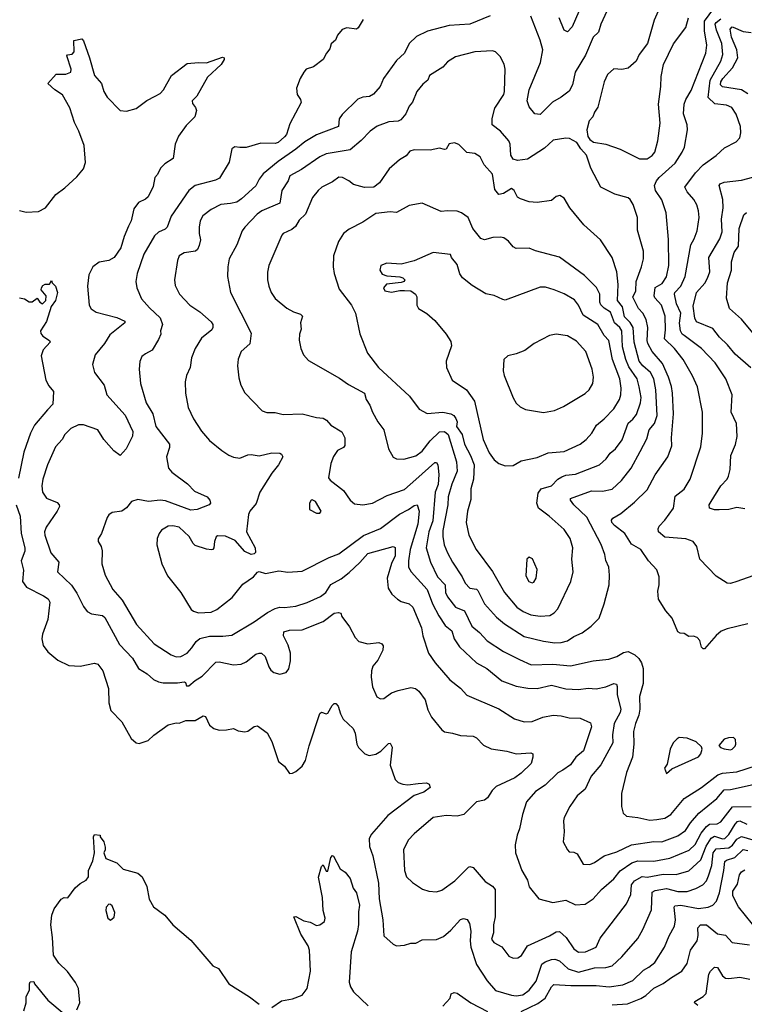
# Model space of a CAD drawing. Extents: x 1550320 to 1685906, y 509093 to 640511.
# Tile 349 of 532: x 1624107 to 1628642, y 579606 to 585774. Entities that reach past the tile are written whole.
import ezdxf

# ---------------------------------------------------------------- set-up
doc = ezdxf.new("R2010")
doc.units = 0

msp = doc.modelspace()

# ---------------------------------------------------------------- linework, layer by layer
at = {"layer": '0CON20XD'}
for points in [[(1627626.9, 585873.1), (1627565, 585730), (1627535, 585697.5), (1627515, 585707.5), (1627482.9, 585785)], [(1628137.1, 585905), (1628078, 585772), (1628036.7, 585625), (1627983.3, 585555), (1627965.8, 585514.2), (1627915, 585471.2), (1627875, 585461.2), (1627825, 585466.2), (1627785, 585430), (1627764, 585385), (1627724.3, 585225.7), (1627703.8, 585195), (1627693.3, 585165), (1627670.5, 585139.5), (1627656.2, 585085), (1627662.3, 585042.3), (1627674.1, 585024.1), (1627697.3, 585007.3), (1627775, 584993.3), (1627865, 584963.6), (1627985, 584902.2)], [(1627051.2, 585798.8), (1626925, 585746.6), (1626795, 585738.5), (1626658.5, 585701.5), (1626590.5, 585669.5), (1626545, 585625.7), (1626516, 585565), (1626465, 585519.4), (1626384.5, 585405), (1626361.9, 585355), (1626321.7, 585308.3), (1626296.3, 585293.7), (1626255, 585288.1), (1626223.7, 585276.3), (1626125, 585179.5), (1626106.7, 585153.3), (1626101.9, 585105), (1625965, 585052.5), (1625890.3, 585009.7), (1625835, 584963.5), (1625724.1, 584885.9), (1625631.5, 584808.5), (1625604.5, 584775), (1625585, 584732.9), (1625495, 584651.1), (1625465, 584630.6), (1625425, 584622.1), (1625365, 584616.2), (1625304.2, 584585.8), (1625253.1, 584545), (1625237.1, 584515), (1625230.6, 584475), (1625230, 584435), (1625238.1, 584395), (1625230.7, 584359.3), (1625219.2, 584335), (1625206.2, 584325), (1625135, 584314.5), (1625104.4, 584295), (1625093.7, 584266.3), (1625075.6, 584145), (1625079.7, 584109.7), (1625107.5, 584055), (1625172.5, 583985), (1625234.6, 583944.6), (1625305, 583881.1), (1625315.5, 583865), (1625316.2, 583845), (1625308.9, 583831.1), (1625245, 583779.5), (1625204.5, 583715), (1625182.2, 583655), (1625174.5, 583595.5), (1625151.4, 583545), (1625143.1, 583505), (1625144.3, 583435), (1625160.6, 583345), (1625193.6, 583273.6), (1625245, 583196.2), (1625295, 583137.5), (1625371.2, 583075), (1625415, 583046), (1625444.3, 583034.3), (1625485, 583028), (1625535, 583049.2), (1625555, 583051.4), (1625605, 583042.2), (1625685, 583061.4), (1625735, 583059.2), (1625745, 583053.3), (1625753.8, 583035), (1625726.7, 582985), (1625685, 582934), (1625609.4, 582815), (1625587.2, 582742.8), (1625546, 582695), (1625539.2, 582675), (1625526.2, 582565), (1625580, 582465), (1625583, 582437), (1625575, 582427.5), (1625555, 582423.3), (1625515, 582443.8), (1625455, 582512.5), (1625395, 582538.1), (1625345, 582541.4), (1625336, 582535), (1625325.5, 582505), (1625321.4, 582465), (1625315.5, 582454.5), (1625306.9, 582453.1), (1625275, 582457.8), (1625205, 582481.4), (1625192.4, 582492.4), (1625166.5, 582536.5), (1625103.8, 582595), (1625065, 582603.3), (1625035, 582601.4), (1624995, 582575.8), (1624980, 582555), (1624966.9, 582525), (1624965.6, 582485), (1624996.9, 582365), (1625030.9, 582290.9), (1625115.6, 582185), (1625179.7, 582079.7), (1625195, 582068), (1625225, 582059.2), (1625305, 582063.3), (1625339.8, 582080.2), (1625435.8, 582155), (1625502.4, 582237.6), (1625570, 582285), (1625595, 582313.3), (1625605, 582316.7), (1625645, 582304), (1625727.7, 582322.3), (1625785, 582314), (1625875, 582320), (1626043.8, 582406.2), (1626105, 582427.3), (1626257.8, 582542.2), (1626365, 582585.9), (1626484.2, 582675.8), (1626540.9, 582705), (1626575, 582731.5), (1626595, 582735.8), (1626606.3, 582695), (1626598.8, 582615), (1626550.4, 582455), (1626539.4, 582385), (1626539.5, 582345), (1626555.8, 582315.8), (1626656.1, 582205), (1626691.1, 582115), (1626729, 582039), (1626769.4, 581979.4), (1626811.1, 581945), (1626825.4, 581895), (1626858.8, 581845), (1626966.4, 581746.4), (1627030.8, 581710.8), (1627125, 581632.1), (1627215, 581600), (1627286.7, 581586.7), (1627344.7, 581585.3), (1627435, 581606.2), (1627525, 581582.9), (1627605, 581578.5), (1627665, 581586.2), (1627715, 581582.7), (1627775, 581595.5), (1627825, 581615.5), (1627841.3, 581611.3), (1627846.9, 581596.9), (1627846.9, 581545), (1627869.3, 581455), (1627864.6, 581435), (1627828.3, 581365), (1627817.2, 581295), (1627820, 581245), (1627743.8, 581106.2), (1627683.5, 581035), (1627646.1, 580953.9), (1627596.8, 580913.2), (1627549.2, 580845), (1627515, 580777.5), (1627510.8, 580755), (1627514.1, 580685.9), (1627509.2, 580625), (1627535, 580573.3), (1627545, 580562), (1627575, 580560), (1627595, 580548.8), (1627633.8, 580485), (1627675, 580482.9)], [(1627781.9, 585828.1), (1627743, 585747), (1627729.5, 585695), (1627695, 585664), (1627649, 585551), (1627584, 585445), (1627567.2, 585365), (1627545, 585327.1), (1627495, 585288.2), (1627441.7, 585258.3), (1627365, 585180.6), (1627331.2, 585185), (1627295, 585228.8), (1627283.6, 585265), (1627296.2, 585335), (1627366.6, 585505), (1627380.4, 585585), (1627365, 585646.2), (1627305.3, 585795.3)], [(1628695, 582289.5), (1628595, 582255.8), (1628555, 582242.9), (1628535, 582244.3), (1628465, 582287.5), (1628364, 582395), (1628345.8, 582475), (1628322, 582505), (1628275, 582523.1), (1628145, 582533.3), (1628104, 582565), (1628102, 582585), (1628109.5, 582600.5), (1628145, 582638.8), (1628198.1, 582715), (1628210.2, 582789.8), (1628265, 582834.2), (1628302.2, 582895), (1628370.6, 583099.4), (1628380, 583185), (1628381.2, 583315), (1628350, 583475), (1628317.7, 583542.3), (1628260, 583645), (1628205.3, 583715), (1628141.8, 583775), (1628148.6, 583831.4), (1628146, 583916), (1628123.2, 583985), (1628082, 584032), (1628077.6, 584045), (1628084, 584096), (1628128.1, 584121.9), (1628155.9, 584164.1), (1628170.3, 584235), (1628166.7, 584396.7), (1628151.9, 584565), (1628126.4, 584645), (1628087.1, 584705), (1628078.9, 584735), (1628092.1, 584765), (1628109.3, 584785), (1628210, 584875), (1628253.6, 584945), (1628268.2, 584975), (1628287.1, 585085), (1628283.5, 585115), (1628260.8, 585185), (1628266.2, 585245), (1628275.9, 585274.1), (1628309.4, 585330.6), (1628400.7, 585565), (1628407.2, 585615), (1628393.5, 585705), (1628392.7, 585765), (1628452, 585845)], [(1626255.7, 585775), (1626225, 585724), (1626215, 585714), (1626155, 585722.5), (1626125, 585712.5), (1626095, 585677.5), (1626083.3, 585645), (1626056.4, 585623.6), (1626048.3, 585591.7), (1626026.7, 585565), (1626005.7, 585524.3), (1625945, 585478), (1625900, 585465), (1625884.3, 585445.7), (1625862, 585405), (1625840, 585345), (1625843.8, 585305), (1625864.2, 585275), (1625868, 585255), (1625797.8, 585122.2), (1625775.9, 585055), (1625765, 585039.6), (1625725, 585005.3), (1625705, 584998.1), (1625615, 585000), (1625525, 584972.9), (1625484.3, 584974.3), (1625452.3, 584977.7), (1625434, 584966), (1625417.6, 584882.4), (1625357.9, 584782.1), (1625331.8, 584768.2), (1625205, 584734.5), (1625166.1, 584703.9), (1625055, 584544.2), (1625030.6, 584475), (1625017.3, 584462.7), (1624975, 584443.5), (1624950, 584420), (1624883.6, 584305), (1624842.5, 584185), (1624834.5, 584135), (1624840, 584095), (1624870, 584025), (1624918.1, 583968.1), (1624986.6, 583906.6), (1625000.5, 583865), (1624988.6, 583825), (1624990, 583805), (1624975, 583771.2), (1624935.5, 583704.5), (1624895, 583680.8), (1624872, 583665), (1624857.9, 583632.1), (1624854.5, 583585.5), (1624862.2, 583495), (1624899.2, 583375), (1624939.6, 583305), (1624959.1, 583225), (1625044.4, 583115), (1625044.5, 583095), (1625025.6, 583035), (1625037.5, 582965), (1625058.7, 582938.7), (1625157.4, 582867.4), (1625200.8, 582820.8), (1625280, 582785), (1625296.7, 582765), (1625300, 582745), (1625293.3, 582735), (1625217.5, 582705), (1625177.3, 582702.7), (1625019.8, 582759.8), (1624985, 582763.6), (1624913.6, 582756.4), (1624845, 582768.2), (1624806, 582755), (1624774.4, 582715.6), (1624745, 582696), (1624685, 582686.7), (1624665, 582672.5), (1624653.3, 582655), (1624618, 582555), (1624597.1, 582522.9), (1624597.1, 582505), (1624616, 582475), (1624623.6, 582446.4), (1624621.4, 582365), (1624641.1, 582295), (1624690, 582205), (1624748.3, 582138.3), (1624838.5, 581985), (1624948.1, 581865), (1625055.4, 581795.4), (1625085, 581783.6), (1625115, 581784.6), (1625155, 581805.6), (1625185, 581838.6), (1625210.4, 581879.6), (1625235, 581898.5), (1625295, 581912.8), (1625378.6, 581911.4), (1625435, 581919.1), (1625575, 582002.2), (1625658.6, 582061.4), (1625705, 582086.6), (1625735, 582094.6), (1625765, 582092.4), (1625835, 582100.9), (1625905, 582123.2), (1625990.1, 582159.9), (1626022.2, 582185), (1626055, 582235.5), (1626118, 582272), (1626168.2, 582311.8), (1626235, 582373.8), (1626285, 582430.9), (1626444.1, 582474.1), (1626456.9, 582466.9), (1626457.4, 582415), (1626432.8, 582367.2), (1626406.9, 582275), (1626412.3, 582212.3), (1626435, 582175.7), (1626471.9, 582145), (1626495, 582130), (1626545, 582115.5), (1626568.1, 582095), (1626622.3, 581965), (1626630, 581915), (1626664.4, 581805), (1626706.3, 581746.3), (1626799.2, 581639.2), (1626865, 581585.7), (1626905, 581541.9), (1627105, 581456.5), (1627203.7, 581393.7), (1627265, 581375.7), (1627315, 581376.9), (1627380, 581405), (1627445, 581418.5), (1627495, 581413.3), (1627545, 581400), (1627615, 581397.8), (1627679.8, 581369.8), (1627685.5, 581345), (1627635.7, 581195), (1627587.1, 581155), (1627554, 581106), (1627506, 581074), (1627475, 581056.7), (1627395, 580980), (1627335, 580939.4), (1627277.8, 580875), (1627253.5, 580795), (1627235.6, 580705), (1627220, 580665), (1627208.6, 580605), (1627209.2, 580555), (1627249.2, 580445), (1627284.3, 580385), (1627295, 580343.3), (1627355, 580268), (1627443.2, 580243.2), (1627525, 580257.8), (1627585, 580228.6)], [(1627985, 584902.2), (1628035, 584903.3), (1628065, 584922.9), (1628081.9, 584945), (1628100, 585015), (1628116.2, 585125), (1628104.6, 585245), (1628120, 585355), (1628121.7, 585418.3), (1628135.8, 585494.2), (1628197.9, 585622.1), (1628275.5, 585725), (1628292.5, 585785)], [(1628645, 582710), (1628595, 582719.3), (1628545, 582706.8), (1628485, 582703.8), (1628454.5, 582704.5), (1628423.8, 582715), (1628422.9, 582735), (1628433.8, 582756.2), (1628495, 582854.2), (1628534.4, 582895), (1628542.9, 582915), (1628553.1, 582956.9), (1628557.9, 583045), (1628586.7, 583113.3), (1628597.4, 583162.6), (1628592.7, 583245), (1628560, 583315), (1628565.5, 583425), (1628526.4, 583525), (1628459.1, 583625), (1628375, 583714.6), (1628265.2, 583795.2), (1628252.5, 583805), (1628242.7, 583825), (1628237.1, 583872.9), (1628244.1, 583935), (1628217.5, 583995), (1628204.1, 584055), (1628206.8, 584065), (1628245.3, 584105), (1628271.2, 584165), (1628306.5, 584363.5), (1628328.9, 584401.1), (1628347.9, 584452.1), (1628359.2, 584535), (1628356.3, 584576.3), (1628344.4, 584615), (1628326.9, 584646.9), (1628283.3, 584695), (1628270, 584725), (1628337.5, 584815), (1628385.3, 584864.7), (1628465, 584922.5), (1628518.3, 584971.7), (1628591.1, 585008.9), (1628614.2, 585035), (1628620.6, 585065), (1628617.3, 585105), (1628591.5, 585181.5), (1628563.1, 585225), (1628531.1, 585238.9), (1628457.3, 585247.3), (1628416.1, 585286.1), (1628427.5, 585395), (1628494.2, 585515), (1628507, 585555), (1628502, 585625), (1628467.6, 585707.6), (1628460.6, 585745), (1628465, 585755.8), (1628495, 585780.3)], [(1628665, 585309.4), (1628624.7, 585334.7), (1628505, 585353.4), (1628492.4, 585365), (1628495.2, 585385), (1628506.7, 585405), (1628567.2, 585472.8), (1628600.8, 585535), (1628595.7, 585585), (1628562.3, 585665), (1628553.3, 585715), (1628565, 585729.1), (1628572, 585728), (1628635, 585700.2), (1628685, 585693.7)], [(1624105, 584578), (1624147.7, 584567.7), (1624225, 584572), (1624268.8, 584595), (1624332, 584678), (1624389.4, 584720.6), (1624465, 584790.6), (1624505, 584840), (1624519.1, 584879.1), (1624510.4, 584985), (1624477.2, 585075), (1624449.9, 585129.9), (1624420.9, 585220.9), (1624373.7, 585303.7), (1624326, 585335), (1624282.5, 585375), (1624335, 585432), (1624395, 585432.9), (1624426.7, 585445), (1624428.8, 585465), (1624402.3, 585547.7), (1624406.4, 585553.6), (1624435, 585557.5), (1624447.8, 585572.2), (1624446.2, 585643.8), (1624495, 585653.3), (1624505, 585641.2), (1624544, 585535), (1624574, 585425), (1624618.8, 585375), (1624632.5, 585325), (1624655, 585288), (1624735, 585206.2), (1624775, 585201.2), (1624835, 585216.7), (1624902.7, 585267.3), (1624955, 585294), (1624985, 585312), (1625006, 585335), (1625056.7, 585425), (1625155, 585500), (1625225, 585506.7), (1625275, 585503.3), (1625375, 585540), (1625386.1, 585536.1), (1625386.7, 585525), (1625367.7, 585492.3), (1625282, 585415), (1625216.2, 585295), (1625186.7, 585265), (1625188.3, 585248.3), (1625206.7, 585225), (1625212.5, 585205), (1625203.3, 585165), (1625148.8, 585111.2), (1625100, 585045), (1625079.2, 584995), (1625066.2, 584905), (1625015, 584871.2), (1624988.8, 584845), (1624970, 584805), (1624952.5, 584785), (1624941.4, 584728.6), (1624910.8, 584665), (1624895, 584650), (1624850.6, 584629.4), (1624821.3, 584588.7), (1624804.3, 584515), (1624788.3, 584481.7), (1624760.6, 584415), (1624740.4, 584345), (1624698.5, 584285), (1624665, 584264.6), (1624605, 584254.2), (1624564.2, 584225), (1624539.2, 584175), (1624530.8, 584105), (1624540.8, 583985), (1624553.4, 583963.4), (1624585, 583942.9), (1624715, 583909.4), (1624765.6, 583885), (1624765, 583874.2), (1624670, 583800), (1624636.7, 583745), (1624579.4, 583675), (1624563.1, 583615), (1624575.6, 583565), (1624634.4, 583485), (1624651.1, 583425), (1624766.6, 583296.6), (1624814.5, 583195), (1624812.2, 583165), (1624773.3, 583085), (1624735, 583043.8), (1624695, 583072.5), (1624632.3, 583145), (1624595, 583204.3), (1624505.6, 583235.6), (1624474.3, 583235.7), (1624427, 583213), (1624389.2, 583175), (1624372.9, 583145), (1624331.7, 583098.3), (1624280, 582985), (1624250.5, 582895), (1624245.5, 582855), (1624248.9, 582815), (1624275, 582777.1), (1624340.2, 582750.2), (1624354.3, 582735), (1624355.6, 582725), (1624341.5, 582695), (1624271.8, 582595), (1624262.2, 582565), (1624263.3, 582545), (1624302.2, 582435), (1624351.1, 582375), (1624344, 582315), (1624431.1, 582231.1), (1624465, 582182.5), (1624505, 582098.8), (1624527.9, 582067.9), (1624555, 582052), (1624625, 582041.9), (1624639.8, 582029.8), (1624731.1, 581861.1), (1624813.6, 581773.6), (1624849.3, 581709.3), (1624905, 581677.5), (1624945, 581641.8), (1624975, 581626.5), (1625005, 581620), (1625095, 581619.4), (1625135, 581626.9), (1625145, 581621.2), (1625151.4, 581601.4), (1625165, 581601.2), (1625205, 581635.5), (1625248.9, 581661.1), (1625335, 581750.6), (1625355, 581752.2), (1625445, 581733.8), (1625492.5, 581737.5), (1625525, 581751.1), (1625585, 581800), (1625605, 581806.9), (1625620, 581805), (1625642, 581785), (1625665, 581720), (1625679.3, 581699.3)], [(1628665, 581990.5), (1628535, 581958.6), (1628496.8, 581943.2), (1628465, 581917.5), (1628393.3, 581833.3), (1628385, 581832.5), (1628375, 581842.5), (1628363.8, 581885), (1628346.7, 581905), (1628325, 581912), (1628295, 581910), (1628265, 581930), (1628240.7, 581930.7), (1628225, 581940), (1628190, 582025), (1628150.3, 582070.3), (1628105.8, 582145), (1628101.4, 582195), (1628110, 582235), (1628108.9, 582285), (1628095, 582328.8), (1628042.5, 582385), (1627995, 582455.8), (1627935, 582488.6), (1627894.7, 582554.7), (1627829.6, 582605), (1627813.8, 582625), (1627811.4, 582638.6), (1627818.5, 582651.5), (1627868.5, 582681.5), (1627955, 582751.8), (1628035, 582829.4), (1628085, 582924), (1628163.8, 583036.2), (1628187.7, 583105), (1628185.4, 583155), (1628198.2, 583305), (1628193.1, 583435), (1628185.7, 583475.7), (1628168.2, 583535), (1628130.1, 583620.1), (1628065, 583696.4), (1628037.7, 583745), (1628033, 583765), (1628038.2, 583845), (1628027.2, 583895), (1628006.9, 583935), (1627980.4, 583965), (1627944.1, 584035), (1627964, 584075), (1627964.6, 584135), (1627997.8, 584225), (1628011.5, 584275), (1628010.9, 584325), (1627974.4, 584455), (1627973.3, 584535), (1627946.2, 584616.2), (1627928, 584648), (1627915, 584657.5), (1627830.8, 584680.8), (1627744.3, 584725), (1627681.2, 584845), (1627654, 584925), (1627618.8, 584965), (1627594.2, 585004.2), (1627548.8, 585028.8), (1627525, 585032), (1627445, 585019.2), (1627391.2, 584968.8), (1627285, 584900), (1627222.7, 584892.7), (1627195, 584900.8), (1627180, 584925), (1627175.6, 584995), (1627168.1, 585015), (1627115, 585075.8), (1627064.3, 585115), (1627062.9, 585155), (1627079.5, 585219.5), (1627136, 585305), (1627142, 585325), (1627145.8, 585465), (1627139.2, 585495), (1627114.3, 585544.3), (1627085, 585572), (1627065, 585578.6), (1626955, 585571.9), (1626835, 585542), (1626785, 585510), (1626755, 585476.2), (1626671.2, 585425), (1626662, 585395), (1626629.5, 585370.5), (1626592.9, 585325), (1626565, 585256.7), (1626545, 585232.5), (1626523.1, 585185), (1626493, 585147), (1626475, 585137.5), (1626416, 585134), (1626345, 585107.5), (1626300, 585075), (1626243.6, 585016.4), (1626175, 584957.8), (1626025.3, 584934.7), (1625985, 584915.4), (1625870.6, 584835), (1625797.8, 584795), (1625786, 584764), (1625746.4, 584705), (1625735.3, 584624.7), (1625622.9, 584577.1), (1625593.3, 584555), (1625515.3, 584474.7), (1625498.5, 584451.5), (1625465.3, 584364.7), (1625418.5, 584275), (1625408.6, 584225), (1625407.5, 584165), (1625426.5, 584065), (1625555, 583810), (1625547.4, 583742.6), (1625492.5, 583695), (1625473.2, 583646.8), (1625469.2, 583605), (1625479.2, 583530.8), (1625490, 583485), (1625515.9, 583435.9), (1625624.4, 583324.4), (1625653.6, 583313.6), (1625705, 583312.5), (1625755, 583300.6), (1625875, 583304.5), (1625965, 583281.3), (1626005, 583277.5), (1626027.5, 583265), (1626055, 583234.4), (1626123.2, 583193.2), (1626141.9, 583155), (1626142.4, 583107.6), (1626133.8, 583095), (1626095, 583075.8), (1626071.1, 583038.9), (1626054.3, 582995), (1626040, 582905), (1626050.5, 582890.5), (1626134, 582825), (1626175, 582763.3), (1626201.7, 582741.7), (1626255, 582734.3), (1626315, 582745.6), (1626407.4, 582792.6), (1626515, 582831.2), (1626586.7, 582893.3), (1626705, 582999.4), (1626715, 583000.8), (1626723.3, 582985), (1626729.7, 582925), (1626726.5, 582863.5), (1626707.4, 582815), (1626691.5, 582635), (1626667.9, 582565), (1626650.9, 582465), (1626678.6, 582375), (1626722.4, 582285), (1626768.7, 582235), (1626772.7, 582185), (1626785, 582157.8), (1626834.2, 582094.2), (1626890.5, 582070.5), (1626936.2, 581975), (1626984.5, 581935), (1627032.8, 581882.8), (1627135, 581816.8), (1627235, 581765.4), (1627307.4, 581732.6), (1627443.5, 581736.5), (1627555, 581726.8), (1627695, 581757.1), (1627795, 581768.2), (1627845, 581784.5), (1627885, 581809.1), (1627915, 581815.5), (1627956.4, 581796.4), (1627981.5, 581771.5), (1627997.8, 581745), (1628009.3, 581709.3), (1628009.1, 581615), (1627985.6, 581535), (1627987.3, 581455), (1627981.8, 581418.2), (1627960.8, 581365), (1627949.2, 581315), (1627950.4, 581235), (1627941.5, 581155), (1627905, 581058.8), (1627873.6, 580926.4), (1627874.2, 580845.8), (1627884.2, 580804.2), (1627905, 580784.2), (1627975, 580777.5), (1628050.5, 580760.5)], [(1627455, 581871.5), (1627495, 581873.8), (1627535, 581882.5), (1627575, 581911.1), (1627627.4, 581932.6), (1627684, 581975), (1627732.5, 582025), (1627765.8, 582115), (1627795.6, 582235), (1627798.6, 582295), (1627793.3, 582345), (1627775.4, 582385.4), (1627769.1, 582425), (1627746, 582486), (1627657.1, 582657.1), (1627575, 582734.5), (1627554.4, 582765), (1627554.4, 582775), (1627685, 582822.2), (1627755, 582820.9), (1627815, 582832.9), (1627873.2, 582886.8), (1627934.6, 582965.4), (1627989.9, 583070.1), (1628031.9, 583148.1), (1628045.8, 583204.2), (1628080.7, 583245), (1628095.7, 583294.3), (1628087.6, 583455), (1628075.8, 583525), (1628055.3, 583565), (1628006.4, 583605), (1627984.5, 583634.5), (1627952.1, 583755), (1627945.4, 583845.4), (1627927.8, 583877.8), (1627892.8, 583912.8), (1627880.6, 583975), (1627849.1, 584015), (1627853.2, 584115), (1627844.1, 584195), (1627815.3, 584285.3), (1627742, 584395), (1627638.3, 584488.3), (1627550.8, 584595), (1627515, 584656.7), (1627487, 584673), (1627465, 584666.2), (1627435, 584641.2), (1627345, 584628.6), (1627295, 584632.5), (1627241.7, 584651.7), (1627223, 584663), (1627201.2, 584705), (1627185, 584715.8), (1627135, 584685.6), (1627105, 584679.4), (1627080.1, 584710.1), (1627065, 584806), (1627014.5, 584864.5), (1626988.8, 584915), (1626956.3, 584936.3), (1626905, 584942.5), (1626855, 584992.5), (1626828.3, 585001.7), (1626795, 584996), (1626775, 584963.8), (1626765, 584960), (1626735, 584969.2), (1626675, 584957.1), (1626575, 584958.5), (1626548.7, 584951.3), (1626525, 584920.8), (1626483.9, 584896.1), (1626419.3, 584840.7), (1626358.8, 584751.2), (1626322.5, 584725), (1626265, 584722.9), (1626195, 584742), (1626166.7, 584765), (1626126.7, 584785), (1626105, 584786.7), (1626065, 584758.6), (1625998, 584725), (1625975.7, 584705), (1625939.4, 584660.6), (1625894.5, 584555.5), (1625855, 584517.5), (1625832, 584478), (1625809.6, 584460.4), (1625756.2, 584435), (1625746.4, 584423.6), (1625666, 584235), (1625657.7, 584192.3), (1625657.1, 584145), (1625665.6, 584105), (1625681.4, 584065), (1625705, 584028), (1625777.9, 583967.9), (1625820, 583945), (1625865, 583930), (1625877.3, 583917.3), (1625864.4, 583875), (1625867.5, 583835), (1625857.5, 583805), (1625855.9, 583765.9), (1625866, 583715), (1625883.8, 583675), (1625915, 583640), (1626107.7, 583527.7), (1626165, 583488.1), (1626264.4, 583435), (1626275.3, 583395.3), (1626298.8, 583358.8), (1626314.4, 583315), (1626348.1, 583255), (1626385.4, 583205.4), (1626414, 583085), (1626445, 583033.8), (1626465, 583024), (1626511.7, 583021.7), (1626585, 583042.2), (1626625, 583071.8), (1626676.2, 583135), (1626735, 583192.4), (1626765, 583195.2), (1626788.3, 583175), (1626841.4, 583005), (1626845.7, 582945), (1626811.9, 582865), (1626788.1, 582785), (1626785.6, 582734.4), (1626755.8, 582575), (1626754.1, 582535.9), (1626762.5, 582485), (1626784.8, 582434.8), (1626815.5, 582375), (1626876.4, 582285), (1626894.8, 582244.8), (1626925, 582213.1), (1626965, 582206.2), (1626975, 582197.8), (1627015, 582114.4), (1627091.8, 582031.8), (1627140.4, 581990.4), (1627265, 581910.4), (1627385, 581880.9), (1627455, 581871.5)], [(1628682.9, 583592.9), (1628585, 583679.1), (1628537.2, 583737.2), (1628486.9, 583785), (1628445, 583838.9), (1628342.3, 583882.3), (1628332.5, 583905), (1628321.5, 583978.5), (1628341.8, 584065), (1628395.8, 584124.2), (1628412.3, 584155), (1628425.4, 584195), (1628419.2, 584285), (1628488.8, 584401.2), (1628503.6, 584445), (1628498.2, 584525), (1628508.8, 584595), (1628507.8, 584647.8), (1628484.5, 584735.5), (1628490, 584745), (1628515, 584757.1), (1628625, 584768.2), (1628695, 584786.9)], [(1627365, 582037.5), (1627425, 582042.1), (1627452.1, 582057.9), (1627475, 582084.3), (1627557.1, 582255), (1627570, 582315), (1627561.9, 582395), (1627568.9, 582465), (1627551.4, 582525), (1627515, 582580.8), (1627421.4, 582665), (1627353.3, 582715), (1627343.8, 582745), (1627350.9, 582809.1), (1627370, 582835), (1627435.3, 582854.7), (1627475, 582895.5), (1627499.6, 582910.4), (1627525, 582920), (1627585, 582927.9), (1627735, 582985.5), (1627777.7, 583022.3), (1627801.9, 583058.1), (1627835, 583086.7), (1627878.3, 583141.7), (1627915, 583246.5), (1627945, 583271.8), (1627968.2, 583301.8), (1627991.4, 583375), (1627996.8, 583406.8), (1627984.7, 583475), (1627971.6, 583525), (1627919.5, 583599.5), (1627899.6, 583645), (1627879.5, 583725), (1627875.1, 583825.1), (1627862.9, 583845), (1627830.2, 583875), (1627805, 583941.8), (1627765, 583966.8), (1627745, 583986.9), (1627737.3, 584005), (1627737.3, 584055), (1627717.3, 584097.3), (1627642.4, 584172.4), (1627485, 584285.6), (1627335, 584325.6), (1627295, 584342.2), (1627215, 584340.6), (1627195, 584350.8), (1627165, 584387.1), (1627137.1, 584407.1), (1627115, 584411.9), (1627068.8, 584408.8), (1627015, 584395.7), (1626993.1, 584403.1), (1626943.1, 584465), (1626913.3, 584535), (1626872.5, 584565), (1626844.1, 584574.1), (1626785, 584577.5), (1626745, 584572.9), (1626625, 584624), (1626545, 584610.8), (1626465, 584565.6), (1626425, 584571.1), (1626335, 584560), (1626255, 584505.6), (1626167.8, 584462.2), (1626134.2, 584435), (1626101.9, 584385), (1626070.8, 584295), (1626068.6, 584225), (1626074.3, 584185), (1626107.1, 584085), (1626184.2, 583985), (1626209.2, 583935), (1626235.9, 583805.9), (1626284.3, 583685), (1626351.9, 583595), (1626546.1, 583416.1), (1626607.5, 583335), (1626656.4, 583306.4), (1626754.6, 583315.4), (1626805, 583305.4), (1626823.1, 583295), (1626835.8, 583275.8), (1626844.5, 583255), (1626841.1, 583225), (1626877, 583175), (1626891.1, 583115), (1626928.8, 583045), (1626951.4, 582985), (1626946.8, 582895), (1626930.9, 582835), (1626930.7, 582769.3), (1626910, 582695), (1626900.6, 582625), (1626918.6, 582545), (1626962.9, 582455), (1627065, 582317.5), (1627140.9, 582185), (1627218.9, 582095), (1627257.3, 582067.3), (1627305, 582045.4), (1627365, 582037.5)], [(1628695, 583812.9), (1628625, 583897.3), (1628550, 583965), (1628530.6, 584030.6), (1628537.1, 584125), (1628560.8, 584205), (1628562.7, 584257.3), (1628577.7, 584315), (1628604.6, 584355.4), (1628609.7, 584465), (1628638, 584552), (1628655, 584565.5)], [(1627145, 582978.6), (1627195, 582982.5), (1627245, 583010.8), (1627345, 583031.1), (1627415, 583060.5), (1627515, 583068.8), (1627614.2, 583115), (1627653.1, 583145), (1627688.1, 583185), (1627716, 583235), (1627765.4, 583274.6), (1627825, 583335.7), (1627860, 583395), (1627869.6, 583425), (1627872, 583465), (1627863.1, 583525), (1627816.1, 583646.1), (1627793.5, 583763.5), (1627764.7, 583795), (1627725, 583864.5), (1627633.8, 583923.8), (1627604.5, 583985), (1627578.3, 584018.3), (1627515, 584057.8), (1627452.1, 584082.1), (1627398.3, 584098.3), (1627365, 584099.4), (1627145, 584018), (1627130.3, 584020.3), (1627077.3, 584047.3), (1627025, 584056.7), (1626938.3, 584108.3), (1626877.3, 584157.3), (1626861.2, 584181.2), (1626845, 584241.2), (1626810, 584285), (1626803, 584303), (1626695, 584316), (1626575.5, 584264.5), (1626495, 584242), (1626405, 584248), (1626366.5, 584233.5), (1626360, 584205), (1626375, 584180.6), (1626405, 584170), (1626485, 584163.3), (1626505, 584156.7), (1626517.5, 584145), (1626512.5, 584135), (1626495, 584128.8), (1626401.8, 584118.2), (1626382.7, 584095), (1626391.9, 584075), (1626433.4, 584066.6), (1626485, 584078), (1626515, 584078), (1626555, 584076.2), (1626583.8, 584055), (1626593, 584037), (1626593.3, 583985), (1626602.5, 583965), (1626655, 583933.3), (1626705, 583890), (1626776.7, 583805), (1626805, 583757.5), (1626808.3, 583731.7), (1626776.2, 583635), (1626778.8, 583595), (1626812.5, 583515), (1626902.5, 583455), (1626952.2, 583385), (1627007.5, 583145), (1627045, 583061.4), (1627076.9, 583016.9), (1627105, 582993.1), (1627145, 582978.6)], [(1624105, 584032), (1624135.9, 584025.9), (1624165, 584007.5), (1624185, 584007.5), (1624215, 584030), (1624233.6, 584003.6), (1624250, 583995), (1624270, 584015), (1624272.5, 584045), (1624241.7, 584081.7), (1624242.5, 584095), (1624250.7, 584109.3), (1624265, 584117.5), (1624293, 584117), (1624305, 584140), (1624310, 584125), (1624330, 584105), (1624343.8, 584065), (1624330, 584015), (1624303.2, 583976.8), (1624275, 583884), (1624236.7, 583825), (1624239.3, 583809.3), (1624251.7, 583791.7), (1624292.5, 583765), (1624296.7, 583755), (1624253.3, 583705), (1624242, 583668), (1624270, 583515), (1624289.7, 583479.7), (1624318.8, 583445), (1624314, 583365), (1624280.5, 583329.5), (1624200, 583235), (1624174.5, 583185), (1624132.7, 583065), (1624098.1, 582901.9)], [(1627385, 583314.2), (1627454.2, 583325.8), (1627509.7, 583350.3), (1627646.9, 583433.1), (1627670, 583455), (1627694.5, 583495.5), (1627697.5, 583535), (1627689.1, 583585), (1627650, 583695), (1627591.1, 583761.1), (1627535, 583792.9), (1627465, 583804.3), (1627423.4, 583796.6), (1627326.7, 583745), (1627269.1, 583700.9), (1627215, 583680), (1627161.2, 583668.8), (1627136.2, 583645), (1627132.9, 583575), (1627138.6, 583545), (1627195.7, 583405), (1627215, 583371.2), (1627238.3, 583348.3), (1627271.7, 583331.7), (1627385, 583314.2)], [(1624084, 582735), (1624109.6, 582665), (1624115.3, 582555), (1624138.5, 582465), (1624138.1, 582445), (1624115.8, 582384.2), (1624130.6, 582325), (1624123.3, 582255), (1624149.5, 582219.5), (1624256.2, 582165), (1624285.4, 582145.4), (1624295.5, 582125.5), (1624282.2, 582017.8), (1624249.4, 581925), (1624244.5, 581895), (1624254.5, 581855), (1624283.3, 581815), (1624345, 581763.1), (1624415, 581728.5), (1624485.5, 581724.5), (1624575, 581744), (1624595, 581736.7), (1624626, 581695), (1624662, 581585), (1624663.8, 581495), (1624676.4, 581446.4), (1624745, 581376.2), (1624805, 581271.2), (1624835, 581243.8), (1624855, 581240), (1624911.2, 581258.8), (1624947, 581293), (1625035, 581356.2), (1625085, 581368.8), (1625105, 581367.5), (1625146.4, 581383.6), (1625205, 581383.3), (1625255, 581413.8), (1625269.1, 581409.1), (1625295, 581354.3), (1625321.2, 581335), (1625355, 581324.5), (1625400, 581325), (1625445, 581334.3), (1625475, 581320), (1625515, 581312.9), (1625535, 581318), (1625575, 581346.7), (1625595, 581350), (1625655.9, 581305.9), (1625685, 581252.5), (1625727, 581127), (1625765, 581097.5), (1625795, 581052.5), (1625815, 581053.8), (1625835, 581063.8), (1625875, 581098.8), (1625895, 581133.3), (1625918.1, 581225), (1625985, 581427.5), (1625995, 581436.7), (1626025, 581426.7), (1626035, 581430), (1626062.1, 581477.9), (1626075, 581490), (1626085, 581490), (1626100, 581475), (1626114.4, 581425), (1626131.9, 581391.9), (1626193.4, 581333.4), (1626205.7, 581305), (1626216, 581235), (1626226.7, 581215), (1626265.8, 581175.8), (1626294.2, 581164.2), (1626335, 581174.2), (1626367.3, 581192.7), (1626415, 581240), (1626425, 581242.5), (1626437.1, 581217.1), (1626426.2, 581105), (1626456.5, 581015), (1626475.8, 580995), (1626505, 580984.6), (1626535, 580981.2), (1626600.5, 580990.5), (1626652.9, 580992.9), (1626670, 580985), (1626676.2, 580965), (1626635.8, 580935), (1626575, 580915.4), (1626411.2, 580788.8), (1626307.7, 580672.3), (1626294.6, 580645), (1626295.5, 580595), (1626316.1, 580536.1), (1626351.5, 580365), (1626356.1, 580266.1), (1626379.4, 580135), (1626386.7, 580035), (1626445, 579983.3), (1626465, 579973.3), (1626515, 579976.7), (1626555, 579990), (1626585, 579990), (1626625, 580009.4), (1626715, 580011.5), (1626758.3, 580031.7), (1626805, 580071.5), (1626865, 580137.1), (1626885, 580144.2), (1626907.8, 580137.8), (1626922.9, 580112.9), (1626930.4, 580065), (1626926, 580005), (1626931.1, 579965), (1626965.4, 579855), (1627033.3, 579753.3), (1627085, 579693.8), (1627185, 579663.9), (1627215, 579660.4), (1627255.2, 579664.8), (1627296.2, 579695), (1627339.1, 579750.9), (1627375, 579857.3), (1627395, 579873.1), (1627435, 579887.9), (1627455, 579888.9), (1627485, 579879.1), (1627538.5, 579828.5), (1627605, 579808.6), (1627705, 579834.1), (1627775, 579837.9), (1627815, 579848.1), (1627875.3, 579904.7), (1627975, 580019.2), (1628006.4, 580075), (1628061.3, 580198.7), (1628065, 580309.4), (1628085, 580320), (1628155, 580331.7), (1628225, 580313.3), (1628285, 580313.3), (1628338.5, 580331.5), (1628382.9, 580355), (1628405, 580380.6), (1628418.7, 580411.3), (1628438.4, 580475), (1628447, 580555), (1628465, 580580.4), (1628545, 580587.2), (1628567.2, 580602.8), (1628595, 580640.2), (1628625, 580657.3), (1628745, 580622.6)], [(1625985, 582682.5), (1625992.5, 582695), (1625957.5, 582755), (1625937, 582767), (1625930, 582765), (1625920, 582745), (1625920, 582705), (1625965, 582682.5), (1625985, 582682.5)], [(1627315, 582246.7), (1627325, 582250), (1627338.8, 582275), (1627345, 582330), (1627317.3, 582397.3), (1627295, 582407.5), (1627281.2, 582395), (1627275, 582290), (1627293.3, 582255), (1627315, 582246.7)], [(1625679.3, 581699.3), (1625696.7, 581685), (1625735.7, 581674.3), (1625774.4, 581685.6), (1625791.5, 581708.5), (1625801.4, 581758.6), (1625802.1, 581805), (1625786.9, 581856.9), (1625757.5, 581915), (1625760.6, 581939.4), (1625795, 581949.4), (1625875, 581952.2), (1626005.3, 582004.7), (1626075, 582056.9), (1626101.2, 582061.2), (1626116.7, 582056.7), (1626123.8, 582035), (1626170.4, 581970.4), (1626206.2, 581905), (1626229.9, 581879.9), (1626285, 581863.8), (1626355, 581872), (1626372.5, 581865), (1626381.7, 581851.7), (1626379.2, 581825), (1626347.3, 581762.7), (1626317.3, 581725), (1626309.1, 581695), (1626307.1, 581655), (1626315.5, 581595), (1626342.4, 581532.4), (1626365, 581520), (1626385, 581522), (1626433.1, 581556.9), (1626475, 581572.7), (1626555, 581590.5), (1626583.3, 581585), (1626605, 581567.1), (1626644.5, 581514.5), (1626661.7, 581451.7), (1626684.6, 581404.6), (1626748, 581325), (1626765, 581312.5), (1626815, 581305.7), (1626865, 581290), (1626945, 581286.9), (1626966, 581275), (1627010.5, 581230.5), (1627056.8, 581206.8), (1627155, 581193.1), (1627215, 581175.6), (1627305, 581182.5), (1627318.8, 581175), (1627319.2, 581155), (1627307.1, 581115), (1627245.3, 581054.7), (1627205, 581024.6), (1627089.4, 580970.6), (1627063.9, 580946.1), (1627035, 580900), (1627015, 580886), (1626965, 580874), (1626885.5, 580794.5), (1626845, 580784.3), (1626775, 580788.1), (1626695, 580776.9), (1626576.2, 580675), (1626538.6, 580635), (1626508.1, 580575), (1626514.4, 580445), (1626528.6, 580405), (1626565, 580369.2), (1626628.7, 580328.7), (1626667.5, 580315), (1626715, 580311.1), (1626748.6, 580321.4), (1626831.1, 580378.9), (1626915, 580465.7), (1626925, 580470), (1626945, 580462.9), (1627019.4, 580375), (1627066, 580346), (1627082.5, 580325), (1627082.5, 580155), (1627071.8, 580105), (1627072.7, 580055), (1627059.7, 580015), (1627075, 579992.7), (1627125, 579965.7), (1627168.6, 579908.6), (1627195, 579895.6), (1627225, 579896.7), (1627247.1, 579912.9), (1627285, 579972.5), (1627422.9, 580035), (1627465, 580061.2), (1627485, 580061.8), (1627526.4, 580025), (1627575, 579953.3), (1627605, 579932.1), (1627648.8, 579935), (1627714.2, 579965), (1627740.2, 580019.8), (1627905.5, 580235), (1627931.8, 580295), (1627935.3, 580355), (1627955, 580380), (1628002.4, 580407.6), (1628035, 580402.9), (1628135, 580421.3), (1628215, 580420), (1628295, 580441.8), (1628369.4, 580510.6), (1628402.3, 580597.7), (1628435, 580648.1), (1628455, 580658.7), (1628505, 580642.4), (1628519.2, 580645), (1628545, 580670.8), (1628585, 580734), (1628598.8, 580751.2), (1628615, 580756.2), (1628658.1, 580735)], [(1628155, 581052.5), (1628189.3, 581080.7), (1628355, 581156.7), (1628370, 581175), (1628377.5, 581205), (1628375, 581220), (1628340.7, 581250.7), (1628285, 581273.3), (1628235, 581276.7), (1628221.7, 581268.3), (1628196.7, 581245), (1628178.8, 581205), (1628159.3, 581110.7), (1628143.3, 581085), (1628155, 581052.5)], [(1628555, 581200), (1628565, 581203.8), (1628585, 581222.5), (1628588.8, 581235), (1628586.7, 581265), (1628575, 581277.5), (1628543.6, 581276.4), (1628515, 581267.5), (1628483, 581227), (1628492.5, 581215), (1628515, 581207.5), (1628555, 581200)], [(1628050.5, 580760.5), (1628095, 580764.6), (1628145, 580773.1), (1628183.1, 580795), (1628264.8, 580895.2), (1628375, 580965.3), (1628476.6, 581043.4), (1628505, 581053.6), (1628595, 581062.7), (1628718, 581102)], [(1627675, 580482.9), (1627705.3, 580494.7), (1627765, 580536.7), (1627845, 580560.8), (1627935, 580605.9), (1628075, 580625.3), (1628125, 580624.7), (1628225, 580661.6), (1628274.4, 580695.6), (1628306, 580744), (1628357.3, 580802.7), (1628470.4, 580895), (1628515, 580949.8), (1628555, 580951), (1628895, 581028)], [(1627585, 580228.6), (1627645, 580233.1), (1627695, 580266.9), (1627747.8, 580325), (1627825, 580392.2), (1627865, 580441.5), (1627937.2, 580492.8), (1627975, 580504.8), (1628075, 580503.8), (1628175, 580520.8), (1628297.8, 580572.2), (1628335, 580608), (1628371.2, 580678.8), (1628405, 580720), (1628425, 580733.9), (1628472.2, 580737.8), (1628495, 580748.5), (1628567.6, 580842.4), (1628684.7, 580845.3)], [(1624465, 579572.5), (1624483.3, 579615), (1624473.8, 579705), (1624455, 579742.5), (1624405, 579812.5), (1624352.5, 579865), (1624317.5, 579915), (1624312.5, 580025), (1624301.2, 580105), (1624308, 580165), (1624323.3, 580205), (1624366.7, 580265), (1624385, 580276.2), (1624407.5, 580272.5), (1624453.3, 580335), (1624485, 580362.9), (1624523.3, 580385), (1624536.2, 580405), (1624536.9, 580445), (1624564.4, 580505), (1624574.2, 580555), (1624567.5, 580655), (1624575, 580670), (1624610, 580665), (1624610, 580655), (1624632.5, 580625), (1624641.7, 580591.7), (1624642.5, 580575), (1624632.5, 580555), (1624645, 580520), (1624715, 580492.5), (1624755, 580453.3), (1624845, 580428), (1624873.3, 580405), (1624903.3, 580345), (1624916.2, 580265), (1624945, 580216.2), (1625015, 580164.4), (1625065, 580104.2), (1625177.2, 580007.2), (1625315, 579846.7), (1625351.2, 579831.2), (1625414.7, 579734.7), (1625545, 579653.3), (1625606.3, 579606.3)], [(1627245, 579560.8), (1627349.1, 579610.9), (1627394.8, 579645.2), (1627435, 579715.7), (1627449.3, 579730.7), (1627555.3, 579724.7), (1627715, 579724.7), (1627796.2, 579716.2), (1627881.3, 579728.7), (1627943.6, 579756.4), (1628010.6, 579819.4), (1628045, 579838.2), (1628081.5, 579868.5), (1628142.1, 579965), (1628171.2, 580035), (1628205.3, 580095), (1628210.9, 580135), (1628203.2, 580215), (1628207.3, 580222.7), (1628245, 580227.1), (1628355, 580206.6), (1628415, 580215.3), (1628445, 580227.1), (1628467.7, 580252.3), (1628487.4, 580305), (1628514.8, 580445), (1628519.5, 580500.5), (1628530.3, 580509.7), (1628583.7, 580526.3), (1628635, 580575.5), (1628665, 580570.4)], [(1625685, 579586.2), (1625745, 579629.2), (1625815, 579641.4), (1625875, 579664), (1625906.7, 579705), (1625926.4, 579813.6), (1625920.9, 579945), (1625911.8, 579971.8), (1625865.7, 580045), (1625822.5, 580155), (1625835, 580156.2), (1625885, 580128.8), (1625925, 580120), (1625965, 580100), (1625985.7, 580104.3), (1626014.2, 580125.8), (1626018.6, 580145), (1626006.9, 580195), (1626001.1, 580275), (1625976.2, 580403.8), (1625995, 580470), (1626005, 580480), (1626025, 580440), (1626035, 580440), (1626053.8, 580525), (1626065, 580537.5), (1626070, 580535), (1626112.5, 580455), (1626143.9, 580433.9), (1626175, 580393.8), (1626194.4, 580334.4), (1626214.4, 580304.4)], [(1628737.9, 580055), (1628605, 580217.5), (1628569.4, 580285), (1628570.5, 580315), (1628600.3, 580359.7), (1628612.4, 580417.6), (1628623.5, 580436.5), (1628645, 580447.9)], [(1626214.4, 580304.4), (1626233.2, 580226.8), (1626226.9, 580185), (1626226.6, 580106.6), (1626220.3, 580065), (1626180.8, 579935), (1626168.1, 579745), (1626176.6, 579715), (1626195, 579685.5), (1626287.5, 579597.5)], [(1624675, 580132.9), (1624697.7, 580152.3), (1624701.7, 580181.7), (1624685, 580222.5), (1624675, 580232.5), (1624665, 580233.3), (1624648, 580215), (1624645.7, 580195), (1624658.8, 580145), (1624675, 580132.9)], [(1627815, 579602.1), (1627910.6, 579609.4), (1627995, 579642.9), (1628025, 579661.8), (1628075, 579708.5), (1628135, 579736.4), (1628185.9, 579774.1), (1628250, 579815), (1628285, 579862.5), (1628305.4, 579945), (1628347.5, 580005), (1628352.8, 580037.2), (1628350.5, 580085), (1628366.8, 580103.2), (1628405, 580103.3), (1628475, 580047.5), (1628525, 580039.6), (1628565, 579992.8), (1628675, 579980)], [(1628351.2, 579598.8), (1628330, 579615), (1628332, 579625), (1628385, 579654.6), (1628402.3, 579675), (1628419.5, 579795), (1628430, 579815), (1628455, 579839.2), (1628475, 579836.2), (1628505.3, 579785.3), (1628525, 579771.1), (1628545, 579767.5), (1628615, 579777.3), (1628676.3, 579763.7)], [(1624133.3, 579565), (1624146.2, 579615), (1624147.5, 579655), (1624167.5, 579695), (1624167.5, 579735), (1624173, 579747), (1624195, 579750), (1624200, 579735), (1624282.3, 579632.3), (1624385, 579546.2)], [(1626754, 579595), (1626800, 579645), (1626807, 579673), (1626825, 579680), (1626845, 579676), (1626931.2, 579615), (1627035, 579561.4)]]:
    msp.add_lwpolyline(points, dxfattribs=at)

doc.saveas('drawing.dxf')
